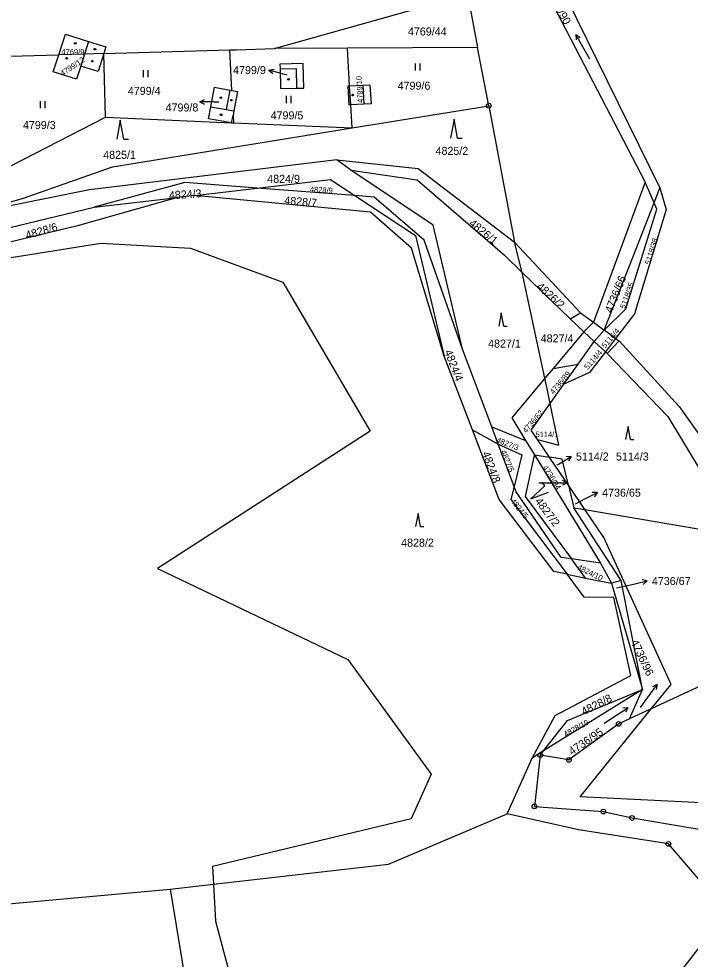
# Model space of a CAD drawing. Extents: x -733394 to -722299, y -1082822 to -1075049.
# Drawn here: x -724743.7 to -724601.1, y -1079117.9 to -1078918.2 of the extents above; entities that cross this region are included whole.
import ezdxf

# ---------------------------------------------------------------- set-up
doc = ezdxf.new("R2010")
doc.units = 0
for name, color, linetype in [('Hranice parcel', 7, 'Continuous'), ('Parcelní čísla', 7, 'Continuous'), ('Pop  PČ popisy', 7, 'Continuous'), ('Vnitřní kresba', 7, 'Continuous'), ('Značky bodu BP', 7, 'Continuous'), ('Značky budov', 7, 'Continuous'), ('Značky kultur', 7, 'Continuous')]:
    doc.layers.add(name, color=color, linetype=linetype)

msp = doc.modelspace()

# ---------------------------------------------------------------- linework, layer by layer
at = {"layer": 'Hranice parcel'}
for p, q in [((-724650.51, -1078901.92), (-724646.27, -1078924.31)), ((-724629.31, -1078909.89), (-724607.54, -1078954.11)), ((-724632.37, -1078911.16), (-724610.7, -1078952.95)), ((-724673.92, -1078924.47), (-724689.43, -1078924.56)), ((-724646.27, -1078924.31), (-724673.92, -1078924.47)), ((-724673.45, -1078932.48), (-724673.92, -1078924.47)), ((-724643.89, -1078936.69), (-724646.27, -1078924.31)), ((-724748.98, -1078926.29), (-724735.25, -1078925.89)), ((-724725.65, -1078925.61), (-724698.92, -1078924.84)), ((-724725.31, -1078939.16), (-724725.65, -1078925.61)), ((-724698.49, -1078933.47), (-724698.92, -1078924.84)), ((-724673.21, -1078936.5), (-724673.45, -1078932.48)), ((-724672.92, -1078941.37), (-724673.21, -1078936.5)), ((-724672.92, -1078941.37), (-724643.89, -1078936.69)), ((-724643.89, -1078936.69), (-724638.46, -1078965.7)), ((-724745.31, -1078949.41), (-724725.31, -1078939.16)), ((-724725.31, -1078939.16), (-724698.51, -1078940.33)), ((-724698.51, -1078940.33), (-724698.14, -1078940.34)), ((-724698.14, -1078940.34), (-724672.92, -1078941.37)), ((-724673.21, -1078950.38), (-724676.17, -1078948.17)), ((-724693.06, -1078954.2), (-724677.49, -1078952.4)), ((-724677.49, -1078952.4), (-724672.32, -1078955.8)), ((-724706.42, -1078955.75), (-724693.06, -1078954.2)), ((-724672.32, -1078955.8), (-724693.06, -1078954.2)), ((-724610.7, -1078952.95), (-724621.65, -1078982.68)), ((-724608.78, -1078957.29), (-724610.7, -1078952.95)), ((-724608.78, -1078957.29), (-724607.54, -1078954.11)), ((-724727.73, -1078958.22), (-724710.03, -1078956.17)), ((-724706.42, -1078955.75), (-724710.03, -1078956.17)), ((-724754.6, -1078964.69), (-724727.73, -1078958.22)), ((-724636.8, -1078972.1), (-724638.46, -1078965.7)), ((-724631.98, -1078994.56), (-724636.8, -1078972.1)), ((-724621.65, -1078982.68), (-724623.72, -1078984.69)), ((-724621.47, -1078986.78), (-724619.37, -1078984.34)), ((-724616.94, -1078986.1), (-724619.37, -1078984.34)), ((-724623.72, -1078984.69), (-724630.23, -1078992.47)), ((-724616.94, -1078986.1), (-724619.13, -1078988.96)), ((-724643.24, -1079004.9), (-724649.44, -1078988.41)), ((-724624.91, -1078991.61), (-724621.47, -1078986.78)), ((-724619.13, -1078988.96), (-724621.47, -1078986.78)), ((-724647.35, -1079005.56), (-724653.37, -1078989.9)), ((-724630.23, -1078992.47), (-724631.98, -1078994.56)), ((-724630.23, -1078992.47), (-724624.91, -1078991.61)), ((-724627.93, -1078995.85), (-724624.91, -1078991.61)), ((-724630.83, -1078999.93), (-724627.93, -1078995.85)), ((-724647.35, -1079005.56), (-724641.87, -1079008.54)), ((-724643.24, -1079004.9), (-724636.06, -1079007.78)), ((-724641.87, -1079008.54), (-724643.24, -1079004.9)), ((-724638.48, -1079017.56), (-724641.87, -1079008.54)), ((-724636.06, -1079007.78), (-724634.2, -1079010.81)), ((-724631.01, -1079011.33), (-724633.55, -1079007.57)), ((-724634.2, -1079010.81), (-724631.01, -1079011.33)), ((-724634.2, -1079010.81), (-724620.13, -1079033.83)), ((-724638.06, -1079018.69), (-724638.48, -1079017.56)), ((-724626.96, -1079017.3), (-724625.8, -1079022.08)), ((-724623.46, -1079022.47), (-724626.96, -1079017.3)), ((-724615.74, -1079037.51), (-724625.8, -1079022.08)), ((-724625.8, -1079022.08), (-724623.46, -1079022.47)), ((-724619.45, -1079028.4), (-724623.46, -1079022.47)), ((-724623.46, -1079022.47), (-724590.54, -1079028.07)), ((-724620.13, -1079033.83), (-724626.32, -1079032.95)), ((-724623.32, -1079036.99), (-724626.32, -1079032.95)), ((-724620.13, -1079033.83), (-724617.8, -1079038.12)), ((-724627.26, -1079036.19), (-724630.09, -1079035.61)), ((-724627.26, -1079036.19), (-724623.32, -1079036.99)), ((-724623.32, -1079036.99), (-724617.8, -1079038.12)), ((-724615.74, -1079037.51), (-724617.8, -1079038.12)), ((-724617.8, -1079038.12), (-724611.23, -1079060.7)), ((-724611.23, -1079060.7), (-724615.74, -1079037.51)), ((-724611.23, -1079060.7), (-724632.25, -1079073.71)), ((-724613.99, -1079066.9), (-724611.23, -1079060.7)), ((-724609.39, -1079064.76), (-724613.99, -1079066.9)), ((-724632.25, -1079073.71), (-724634.7, -1079075.23)), ((-724632.94, -1079074.59), (-724632.25, -1079073.71)), ((-724639.97, -1079087.06), (-724634.7, -1079075.23)), ((-724711.56, -1079103.08), (-724702.35, -1079102.02)), ((-724784.96, -1079109.76), (-724711.56, -1079103.08))]:
    msp.add_line(p, q, dxfattribs=at)
for points in [[(-724689.43, -1078924.56), (-724658.92, -1078915.95), (-724650.51, -1078901.92)], [(-724735.25, -1078925.89), (-724733.84, -1078921.49), (-724728.93, -1078923.03), (-724725.21, -1078924.19), (-724725.65, -1078925.61)], [(-724698.92, -1078924.84), (-724697.52, -1078924.8), (-724689.43, -1078924.56)], [(-724725.65, -1078925.61), (-724726.85, -1078929.44), (-724730.57, -1078928.27), (-724731.46, -1078931.09), (-724736.41, -1078929.53), (-724735.25, -1078925.89)], [(-724725.65, -1078925.61), (-724729.78, -1078925.73), (-724735.25, -1078925.89)], [(-724683.17, -1078932.96), (-724683.32, -1078927.77), (-724688.26, -1078927.85), (-724688.23, -1078928.89), (-724688.11, -1078933.03), (-724684.72, -1078932.98), (-724683.17, -1078932.96)], [(-724673.45, -1078932.48), (-724670.67, -1078932.36), (-724669.15, -1078932.29), (-724668.87, -1078936.27), (-724670.41, -1078936.35), (-724673.21, -1078936.5)], [(-724698.51, -1078940.33), (-724703.41, -1078939.47), (-724702.93, -1078936.91), (-724702.16, -1078932.78), (-724698.9, -1078933.39), (-724698.49, -1078933.47)], [(-724698.49, -1078933.47), (-724697.27, -1078933.69), (-724698.04, -1078937.82)], [(-724698.04, -1078937.82), (-724698.22, -1078938.78), (-724698.14, -1078940.34)], [(-724756.15, -1078960.1), (-724742.92, -1078956.39), (-724723.81, -1078949.68), (-724672.92, -1078941.37)], [(-724676.17, -1078948.17), (-724728.73, -1078954.58), (-724756.15, -1078960.1)], [(-724676.17, -1078948.17), (-724658.86, -1078950.02), (-724638.46, -1078965.7)], [(-724673.21, -1078950.38), (-724659.12, -1078952.47), (-724640.56, -1078968.44), (-724636.8, -1078972.1)], [(-724649.44, -1078988.41), (-724655.68, -1078962.06), (-724673.21, -1078950.38)], [(-724693.06, -1078954.2), (-724708.43, -1078953.02), (-724727.73, -1078958.22)], [(-724607.54, -1078954.11), (-724606.23, -1078958.76), (-724612.94, -1078980.87), (-724616.94, -1078986.1)], [(-724710.03, -1078956.17), (-724731.26, -1078962.24), (-724754.46, -1078967.81), (-724764.02, -1078968.43)], [(-724653.37, -1078989.9), (-724660.29, -1078966.97), (-724669.05, -1078959.29), (-724706.42, -1078955.75)], [(-724672.32, -1078955.8), (-724659.43, -1078964.28), (-724653.37, -1078989.9)], [(-724649.44, -1078988.41), (-724657.59, -1078965.25), (-724668.22, -1078956.12), (-724672.32, -1078955.8)], [(-724619.37, -1078984.34), (-724615.09, -1078973.4), (-724613.25, -1078968.69), (-724608.78, -1078957.29)], [(-724619.37, -1078984.34), (-724614.8, -1078979.85), (-724608.19, -1078958.64), (-724608.78, -1078957.29)], [(-724778.68, -1078974.24), (-724726.31, -1078965.87), (-724707.22, -1078966.92), (-724687.62, -1078974.14), (-724669.07, -1079005.79), (-724714.27, -1079034.96), (-724673.86, -1079054.28), (-724656.1, -1079078.63), (-724660.39, -1079088.11)], [(-724638.46, -1078965.7), (-724624.4, -1078980.68), (-724621.65, -1078982.68)], [(-724636.8, -1078972.1), (-724626.61, -1078981.99), (-724623.72, -1078984.69)], [(-724616.94, -1078986.1), (-724616.2, -1078986.64), (-724603.48, -1079000.58), (-724590.74, -1079018.42)], [(-724619.13, -1078988.96), (-724622.47, -1078993.34), (-724627.93, -1078995.85)], [(-724619.13, -1078988.96), (-724618.73, -1078989.33), (-724605.84, -1079002.73), (-724590.54, -1079028.07)], [(-724631.98, -1078994.56), (-724639.01, -1079002.96), (-724636.06, -1079007.78)], [(-724630.83, -1078999.93), (-724631.35, -1078997.43), (-724631.98, -1078994.56)], [(-724633.55, -1079007.57), (-724634.88, -1079005.61), (-724630.83, -1078999.93)], [(-724633.55, -1079007.57), (-724628.99, -1079008.81), (-724630.83, -1078999.93)], [(-724630.09, -1079035.61), (-724641.66, -1079020.35), (-724647.35, -1079005.56)], [(-724641.87, -1079008.54), (-724636.85, -1079010.86), (-724638.48, -1079017.56)], [(-724634.2, -1079010.81), (-724634.36, -1079011.64), (-724636.14, -1079019.7), (-724626.32, -1079032.95)], [(-724626.96, -1079017.3), (-724630.75, -1079011.71), (-724631.01, -1079011.33)], [(-724626.96, -1079017.3), (-724628.3, -1079011.76), (-724631.01, -1079011.33)], [(-724638.48, -1079017.56), (-724639.17, -1079020.33), (-724627.26, -1079036.19)], [(-724626.32, -1079032.95), (-724628.48, -1079032.64), (-724638.06, -1079018.69)], [(-724609.39, -1079064.76), (-724605.18, -1079059.59), (-724619.45, -1079028.4)], [(-724634.7, -1079075.23), (-724629.81, -1079066.17), (-724613.71, -1079057.7), (-724617.34, -1079041.15), (-724623.6, -1079041.06), (-724627.26, -1079036.19)], [(-724575.09, -1079048.89), (-724591.09, -1079056.25), (-724609.39, -1079064.76)], [(-724632.25, -1079073.71), (-724627.19, -1079067.28), (-724611.23, -1079060.7)], [(-724567.13, -1079108.91), (-724578.6, -1079085.72), (-724624.48, -1079083.49), (-724609.39, -1079064.76)], [(-724613.99, -1079066.9), (-724616.29, -1079067.97), (-724626.86, -1079075.62), (-724632.94, -1079074.59)], [(-724632.94, -1079074.59), (-724634.19, -1079085.48), (-724619.57, -1079086.59), (-724613.44, -1079087.95), (-724596.72, -1079090.78), (-724583.22, -1079096.83), (-724581.05, -1079100.1), (-724582.96, -1079106.5), (-724580.77, -1079106.83)], [(-724660.39, -1079088.11), (-724702.56, -1079098.24), (-724702.35, -1079102.02)], [(-724702.35, -1079102.02), (-724665.2, -1079097.74), (-724639.97, -1079087.06)], [(-724609.05, -1079202.01), (-724616.2, -1079178.86), (-724614.37, -1079153.58), (-724602.91, -1079120.26), (-724593.34, -1079107.86), (-724605.72, -1079093.45), (-724624.82, -1079090.48), (-724639.97, -1079087.06)], [(-724702.35, -1079102.02), (-724701.92, -1079109.87), (-724691.84, -1079147.88), (-724691.55, -1079162.1), (-724686.12, -1079209.86)], [(-724711.56, -1079103.08), (-724693.78, -1079210.64), (-724686.12, -1079209.86)]]:
    msp.add_lwpolyline(points, dxfattribs=at)
at = {"layer": 'Pop  PČ popisy'}
for p, q in [((-724690.59, -1078929.12), (-724689.48, -1078928.92)), ((-724687.7, -1078929.95), (-724690.59, -1078929.12)), ((-724690.59, -1078929.12), (-724689.76, -1078929.88)), ((-724686.71, -1078930.23), (-724687.7, -1078929.95)), ((-724705.27, -1078935.9), (-724704.27, -1078935.4)), ((-724702.27, -1078935.9), (-724705.27, -1078935.9)), ((-724705.27, -1078935.9), (-724704.27, -1078936.4)), ((-724702.27, -1078935.9), (-724701.2, -1078935.9)), ((-724628.94, -1079012.73), (-724626.37, -1079011.18)), ((-724626.37, -1079011.18), (-724627.48, -1079011.27)), ((-724626.37, -1079011.18), (-724626.97, -1079012.13)), ((-724629.33, -1079012.96), (-724628.94, -1079012.73)), ((-724625.5, -1079021.21), (-724623.49, -1079020.21)), ((-724623.49, -1079020.21), (-724620.82, -1079018.85)), ((-724620.82, -1079018.85), (-724621.94, -1079018.86)), ((-724620.82, -1079018.85), (-724621.48, -1079019.75)), ((-724616.74, -1079039.11), (-724613.17, -1079038.3)), ((-724613.17, -1079038.3), (-724610.25, -1079037.62)), ((-724610.25, -1079037.62), (-724611.33, -1079037.36)), ((-724610.25, -1079037.62), (-724611.11, -1079038.34))]:
    msp.add_line(p, q, dxfattribs=at)
at = {"layer": 'Vnitřní kresba'}
for p, q in [((-724728.93, -1078923.03), (-724729.78, -1078925.73)), ((-724729.78, -1078925.73), (-724730.57, -1078928.27)), ((-724688.23, -1078928.89), (-724684.84, -1078928.81)), ((-724684.84, -1078928.81), (-724684.72, -1078932.98)), ((-724673.83, -1078932.5), (-724673.45, -1078932.48)), ((-724673.83, -1078932.5), (-724673.62, -1078936.52)), ((-724670.67, -1078932.36), (-724670.41, -1078936.35)), ((-724698.9, -1078933.39), (-724699.67, -1078937.52)), ((-724673.21, -1078936.5), (-724673.62, -1078936.52)), ((-724702.93, -1078936.91), (-724699.67, -1078937.52)), ((-724699.67, -1078937.52), (-724698.04, -1078937.82)), ((-724698.51, -1078940.33), (-724698.22, -1078938.78)), ((-724626.61, -1078981.99), (-724624.4, -1078980.68)), ((-724621.65, -1078982.68), (-724619.37, -1078984.34)), ((-724623.72, -1078984.69), (-724621.47, -1078986.78)), ((-724616.2, -1078986.64), (-724618.73, -1078989.33))]:
    msp.add_line(p, q, dxfattribs=at)
at = {"layer": 'Značky bodu BP'}
for centre, radius in [((-724643.89, -1078936.69), 0.5), ((-724643.89, -1078936.69), 0.0303), ((-724616.29, -1079067.97), 0.5), ((-724616.29, -1079067.97), 0.0303), ((-724632.94, -1079074.59), 0.5), ((-724632.94, -1079074.59), 0.0303), ((-724626.86, -1079075.62), 0.5), ((-724626.86, -1079075.62), 0.0303), ((-724634.19, -1079085.48), 0.5), ((-724634.19, -1079085.48), 0.0303), ((-724619.57, -1079086.59), 0.5), ((-724619.57, -1079086.59), 0.0303), ((-724613.44, -1079087.95), 0.5), ((-724613.44, -1079087.95), 0.0303), ((-724605.72, -1079093.45), 0.5), ((-724605.72, -1079093.45), 0.0303)]:
    msp.add_circle(centre, radius, dxfattribs=at)
at = {"layer": 'Značky budov'}
for centre in [(-724731.74, -1078923.44), (-724727.56, -1078924.69), (-724733.54, -1078926.62), (-724728.1, -1078927.24), (-724686.45, -1078931.1), (-724672.82, -1078934.43), (-724700.81, -1078934.98), (-724698.56, -1078935.52), (-724700.74, -1078938.63)]:
    msp.add_circle(centre, 0.175, dxfattribs=at)
at = {"layer": 'Značky kultur'}
for p, q in [((-724622.4, -1078926.78), (-724625.4, -1078921.58)), ((-724625.4, -1078921.58), (-724625.35, -1078922.68)), ((-724625.4, -1078921.58), (-724624.48, -1078922.18)), ((-724659.46, -1078929.24), (-724659.46, -1078927.74)), ((-724658.46, -1078929.24), (-724658.46, -1078927.74)), ((-724717.22, -1078930.62), (-724717.22, -1078929.12)), ((-724716.22, -1078930.62), (-724716.22, -1078929.12)), ((-724686.87, -1078936.13), (-724686.87, -1078934.63)), ((-724685.87, -1078936.13), (-724685.87, -1078934.63)), ((-724739.14, -1078937.25), (-724739.14, -1078935.75)), ((-724738.14, -1078937.25), (-724738.14, -1078935.75)), ((-724722.18, -1078939.77), (-724722.93, -1078943.77)), ((-724721.43, -1078943.77), (-724722.18, -1078939.77)), ((-724651.27, -1078939.59), (-724652.02, -1078943.59)), ((-724650.52, -1078943.59), (-724651.27, -1078939.59)), ((-724721.43, -1078943.77), (-724720.43, -1078943.77)), ((-724650.52, -1078943.59), (-724649.52, -1078943.59)), ((-724641.23, -1078980.71), (-724641.76, -1078983.51)), ((-724640.71, -1078983.51), (-724641.23, -1078980.71)), ((-724640.71, -1078983.51), (-724640.01, -1078983.51)), ((-724614.29, -1079004.8), (-724614.82, -1079007.6)), ((-724613.77, -1079007.6), (-724614.29, -1079004.8)), ((-724613.77, -1079007.6), (-724613.07, -1079007.6)), ((-724627.26, -1079016.79), (-724628.24, -1079016.29)), ((-724631.99, -1079017.45), (-724634.98, -1079020.21)), ((-724633.26, -1079016.79), (-724627.26, -1079016.79)), ((-724631.99, -1079017.45), (-724632.52, -1079016.61)), ((-724627.26, -1079016.79), (-724628.24, -1079017.29)), ((-724634.98, -1079020.21), (-724631.19, -1079018.73)), ((-724658.9, -1079023.26), (-724659.43, -1079026.06)), ((-724658.38, -1079026.06), (-724658.9, -1079023.26)), ((-724658.38, -1079026.06), (-724657.68, -1079026.06)), ((-724611.68, -1079064.47), (-724608.15, -1079059.61)), ((-724608.15, -1079059.61), (-724609.13, -1079060.11)), ((-724608.15, -1079059.61), (-724608.32, -1079060.7)), ((-724619.36, -1079067.81), (-724614.33, -1079064.54)), ((-724614.33, -1079064.54), (-724615.42, -1079064.66)), ((-724614.33, -1079064.54), (-724614.87, -1079065.5))]:
    msp.add_line(p, q, dxfattribs=at)

# ---------------------------------------------------------------- texts
at = {"layer": 'Parcelní čísla'}
for s, height, rotation, p in [('4736/90', 1.7, 301, (-724632, -1078912.61)), ('4799/12', 1.19, 34, (-724734.39, -1078930.47)), ('4799/10', 1.14, 94, (-724670.55, -1078936.04)), ('4824/3', 1.7, 4, (-724711.78, -1078956.61)), ('4828/9', 1.19, 356, (-724681.92, -1078955.01)), ('4828/7', 1.7, 355, (-724687.39, -1078957.6)), ('4828/6', 1.7, 16, (-724742.03, -1078965.07)), ('4826/1', 1.7, 321, (-724648.25, -1078961.94)), ('5118/38', 1.19, 73, (-724609.62, -1078970.54)), ('4826/2', 1.7, 318, (-724633.88, -1078975.31)), ('4736/66', 1.7, 68, (-724617.74, -1078980.85)), ('5118/35', 1.19, 70, (-724614.95, -1078979.9)), ('5116/4', 1.19, 50, (-724619.13, -1078988.3)), ('5114/4', 1.19, 49, (-724622.85, -1078992.86)), ('4824/4', 1.7, 291, (-724653.35, -1078988.89)), ('4736/89', 1.19, 50, (-724630.11, -1078998.1)), ('4736/62', 1.19, 49, (-724635.95, -1079006.31)), ('4827/3', 1.19, 338, (-724642.36, -1079008.13)), ('4824/8', 1.7, 290, (-724645.32, -1079010.47)), ('4827/5', 1.19, 292, (-724641.36, -1079010.14)), ('4736/94', 1.19, 302, (-724632.5, -1079013.5)), ('4824/5', 1.19, 309, (-724639.34, -1079020.74)), ('4827/2', 1.7, 307, (-724634.18, -1079020.71)), ('4824/10', 1.19, 334, (-724625.2, -1079035.13)), ('4736/96', 1.7, 295, (-724613.78, -1079050.53)), ('4828/8', 1.7, 27, (-724623.72, -1079066.22)), ('4828/10', 1.19, 29, (-724627.56, -1079070.79)), ('4736/95', 1.7, 34, (-724626.22, -1079074.68))]:
    msp.add_text(s, height=height, rotation=rotation, dxfattribs=at).set_placement(p)
for s, height, p in [('4769/44', 1.7, (-724661.06, -1078921.78)), ('4769/9', 1.19, (-724734.66, -1078925.86)), ('4799/9', 1.7, (-724698.2, -1078929.98)), ('4799/4', 1.7, (-724720.57, -1078934.4)), ('4799/6', 1.7, (-724663.25, -1078933.29)), ('4799/8', 1.7, (-724712.54, -1078937.92)), ('4799/5', 1.7, (-724690.23, -1078939.59)), ('4799/3', 1.7, (-724742.84, -1078941.64)), ('4825/1', 1.7, (-724725.8, -1078947.98)), ('4825/2', 1.7, (-724655.2, -1078947.14)), ('4824/9', 1.7, (-724690.96, -1078953.08)), ('4827/1', 1.7, (-724644.03, -1078988.06)), ('4827/4', 1.7, (-724632.86, -1078986.95)), ('5114/1', 1.19, (-724633.96, -1079007.08)), ('5114/2', 1.7, (-724625.37, -1079012.04)), ('5114/3', 1.7, (-724616.87, -1079012.04)), ('4736/65', 1.7, (-724619.81, -1079019.72)), ('4828/2', 1.7, (-724662.51, -1079030.34)), ('4736/67', 1.7, (-724609.24, -1079038.48))]:
    msp.add_text(s, height=height, dxfattribs=at).set_placement(p)

doc.saveas('drawing.dxf')
